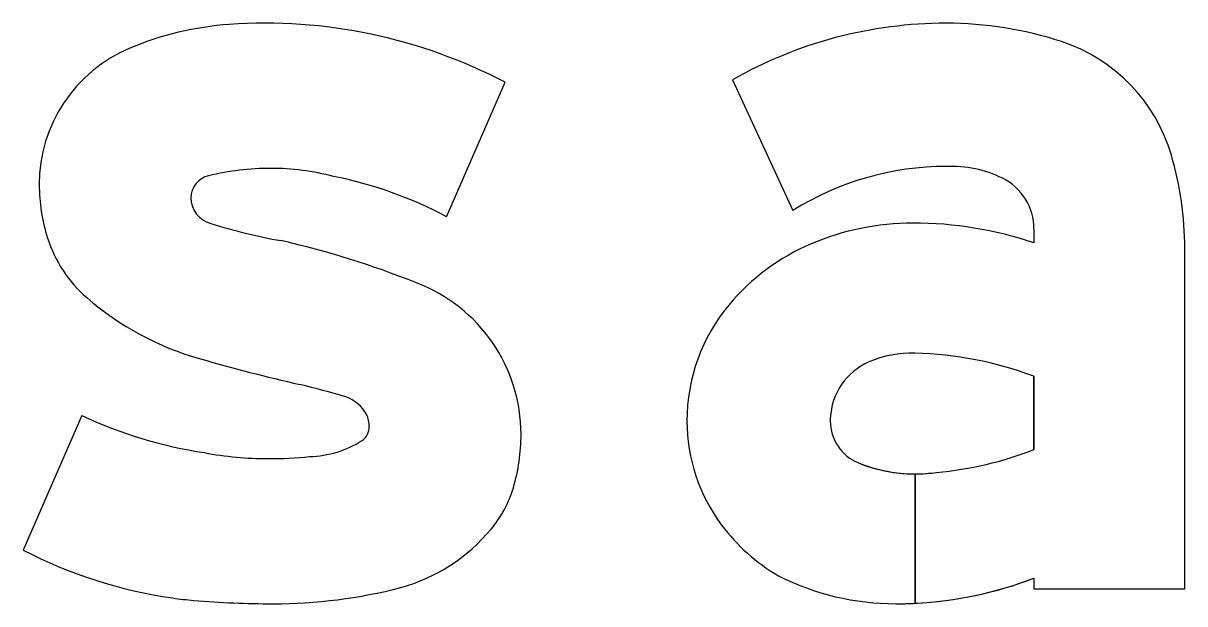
# Model space of a CAD drawing. Extents: x 1806251 to 1809821, y 414895 to 422886.
# Drawn here: x 1809677.4614 to 1809677.6662, y 415152.1903 to 415152.2927 of the extents above; entities that cross this region are included whole.
import ezdxf

# ---------------------------------------------------------------- set-up
doc = ezdxf.new("R2010")
doc.units = 0
for name, color, linetype in [('GSBWFILL', 7, 'Continuous'), ('GSCOLORFILL', 7, 'Continuous'), ('GSOUTLINE', 7, 'Continuous')]:
    doc.layers.add(name, color=color, linetype=linetype)

msp = doc.modelspace()

# ---------------------------------------------------------------- linework, layer by layer
at = {"layer": 'GSBWFILL'}
for p, q in [((1809677.5360647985, 415152.25857792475), (1809677.5463915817, 415152.2822851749)), ((1809677.4717553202, 415152.2234918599), (1809677.461427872, 415152.1997846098)), ((1809677.461427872, 415152.1997846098), (1809677.461427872, 415152.1997846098))]:
    msp.add_line(p, q, dxfattribs=at)
for points in [[(1809677.586470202, 415152.282719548), (1809677.5971485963, 415152.2596690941)], [(1809677.6396474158, 415152.25642820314), (1809677.6396474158, 415152.25397792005)], [(1809677.6396474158, 415152.19482237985), (1809677.6396474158, 415152.1929603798), (1809677.6662472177, 415152.1929603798), (1809677.6662472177, 415152.2529727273)], [(1809677.6396474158, 415152.23043168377), (1809677.6396474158, 415152.2175095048)], [(1809677.6187029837, 415152.1903864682), (1809677.6187029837, 415152.2132069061)], [(1809677.6187096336, 415152.21320690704), (1809677.6187096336, 415152.1903868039)]]:
    msp.add_lwpolyline(points, dxfattribs=at)
for centre, radius, start, end in [((1809677.5017162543, 415152.2371403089), 0.055493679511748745, 94.08965833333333, 112.80409444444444), ((1809677.5040552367, 415152.20153529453), 0.09117506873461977, 62.33221666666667, 93.96006111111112), ((1809677.4903106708, 415152.2642676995), 0.026066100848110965, 112.80409166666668, 180), ((1809677.5050836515, 415152.2209610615), 0.046150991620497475, 90.00000000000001, 103.73705277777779), ((1809677.5050836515, 415152.2234161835), 0.04369587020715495, 75.32981666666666, 90), ((1809677.4953797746, 415152.2642676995), 0.03113520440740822, 180, 197.70339444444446), ((1809677.4949908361, 415152.2618971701), 0.0039899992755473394, 102.54264722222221, 180), ((1809677.5020107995, 415152.1946390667), 0.07244169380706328, 61.96011944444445, 78.74487500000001), ((1809677.4956558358, 415152.2618971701), 0.004654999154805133, 180, 255.47477777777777), ((1809677.5242793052, 415152.35217985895), 0.09936012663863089, 252.55271111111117, 259.9161944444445), ((1809677.4878917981, 415152.2618774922), 0.023274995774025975, 197.70339444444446, 228.9800527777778), ((1809677.472102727, 415152.10084898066), 0.1573962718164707, 68.11449444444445, 77.23401944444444), ((1809677.5206128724, 415152.22017257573), 0.028594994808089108, 0, 69.18818333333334), ((1809677.5066138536, 415152.2833996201), 0.05180072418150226, 228.9800527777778, 254.40466666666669), ((1809677.5815810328, 415152.5409457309), 0.32003313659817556, 253.87326388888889, 257.11268333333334), ((1809677.4769068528, 415152.08923186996), 0.1436539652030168, 73.25621944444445, 76.59824166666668), ((1809677.516044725, 415152.2204056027), 0.00677352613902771, 28.38093333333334, 70.61944444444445), ((1809677.5051658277, 415152.2950091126), 0.0789363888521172, 244.95932500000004, 261.4128277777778), ((1809677.5176240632, 415152.22159543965), 0.004827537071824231, 0, 24.864252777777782), ((1809677.5193761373, 415152.22159543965), 0.003075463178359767, 305.9611083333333, 0), ((1809677.511454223, 415152.23427060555), 0.01801650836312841, 271.59402222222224, 302.67994444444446), ((1809677.515827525, 415152.22017257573), 0.03338034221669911, 343.6226527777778, 0), ((1809677.504613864, 415152.2764032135), 0.06049785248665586, 259.2981611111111, 270), ((1809677.504613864, 415152.2918432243), 0.07593786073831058, 270.00000000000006, 275.54791388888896), ((1809677.5287129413, 415152.21638572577), 0.019949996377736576, 319.73238611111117, 343.62265277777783), ((1809677.5194551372, 415152.2237770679), 0.031793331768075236, 285.622675, 320.3523666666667), ((1809677.4993648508, 415152.2726492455), 0.08214889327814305, 242.49619444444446, 261.8694972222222), ((1809677.505463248, 415152.28072356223), 0.09042316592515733, 270, 284.44353333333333), ((1809677.4971516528, 415152.25715763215), 0.06649998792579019, 261.8694972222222, 265.151975), ((1809677.505463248, 415152.3536559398), 0.16335553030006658, 265.1076083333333, 269.99999999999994)]:
    msp.add_arc(centre, radius, start, end, dxfattribs=at)
for centre, major_axis, ratio, start_param, end_param in [((1809677.6241995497, 415152.2164734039), (4.668168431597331e-18, 0.07623697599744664), 0.9999925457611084, 4.960524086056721e-16, 0.5177189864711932), ((1809677.6241995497, 415152.2276068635), (3.9864406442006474e-18, 0.06510351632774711), 0.9999925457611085, 5.9661296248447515, 6.283185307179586), ((1809677.6351670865, 415152.26103199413), (1.8323777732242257e-18, 0.029924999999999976), 0.9999925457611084, 4.9971653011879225, 5.966129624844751), ((1809677.6076361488, 415152.2529727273), (3.588919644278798e-18, 0.05861150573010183), 0.9999925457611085, 4.712388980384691, 4.997165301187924), ((1809677.6241995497, 415152.2164734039), (3.1208272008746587e-18, 0.050966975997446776), 0.9999925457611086, 0, 0.5594952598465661), ((1809677.625151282, 415152.24731271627), (1.2338409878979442e-18, 0.020150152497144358), 0.9999925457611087, 5.822746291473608, 6.330435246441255), ((1809677.62967249, 415152.25642820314), (6.107925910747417e-19, 0.009974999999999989), 0.9999925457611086, 4.712388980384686, 5.822746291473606), ((1809677.6183140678, 415152.2118485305), (2.7927129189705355e-18, 0.04560846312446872), 0.9999925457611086, 7.440786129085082e-16, 0.4045122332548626), ((1809677.6183140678, 415152.1903094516), (4.111601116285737e-18, 0.06714754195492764), 0.9999925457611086, 5.959870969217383, 6.283185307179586), ((1809677.6151909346, 415152.21863701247), (2.335351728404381e-18, 0.03813918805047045), 0.9999925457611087, 0.3992851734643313, 0.87592986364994), ((1809677.6105003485, 415152.2225468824), (1.9614381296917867e-18, 0.03203271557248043), 0.9999925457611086, 0.8759298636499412, 1.5707963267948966), ((1809677.6181930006, 415152.2153003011), (1.1777170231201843e-18, 0.019233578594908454), 0.9999925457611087, 6.259454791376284, 6.691732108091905), ((1809677.6167949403, 415152.16916152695), (4.004180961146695e-18, 0.06539323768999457), 0.9999925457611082, 5.926185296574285, 6.254823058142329), ((1809677.615043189, 415152.2225763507), (6.922316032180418e-19, 0.011305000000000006), 0.9999925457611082, 0.4085468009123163, 1.5307853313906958), ((1809677.6090844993, 415152.2225468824), (1.874741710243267e-18, 0.030616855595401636), 0.9999925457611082, 1.5707963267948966, 2.2139400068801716), ((1809677.611717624, 415152.2225468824), (4.886340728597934e-19, 0.007979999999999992), 0.9999925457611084, 1.5707963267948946, 2.7570271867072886), ((1809677.6157793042, 415152.2225468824), (7.373420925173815e-19, 0.012041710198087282), 0.9999925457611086, 1.5307853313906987, 1.5707963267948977), ((1809677.6171518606, 415152.27472180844), (3.764322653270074e-18, 0.06147605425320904), 0.9999925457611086, 3.2285621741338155, 3.5162209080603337), ((1809677.6187029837, 415152.2398069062), (1.6287802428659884e-18, 0.02660000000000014), 0.9999925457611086, 2.7570271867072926, 3.1415926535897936), ((1809677.6187029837, 415152.2398069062), (1.6287802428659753e-18, 0.026599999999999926), 0.9999925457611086, 3.141842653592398, 3.284509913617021), ((1809677.6118015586, 415152.224583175), (2.082652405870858e-18, 0.03401229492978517), 0.9999925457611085, 2.2139400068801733, 2.6111245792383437), ((1809677.6152852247, 415152.2360657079), (2.8023181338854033e-18, 0.04576532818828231), 0.9999925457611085, 2.6724432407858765, 3.1415926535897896), ((1809677.6152852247, 415152.2581877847), (4.156904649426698e-18, 0.06788740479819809), 0.9999925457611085, 3.192056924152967, 3.5086436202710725), ((1809677.6152852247, 415152.2581877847), (4.156904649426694e-18, 0.06788740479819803), 0.9999925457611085, 3.1415926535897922, 3.1919588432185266)]:
    msp.add_ellipse(centre, major_axis=major_axis, ratio=ratio, start_param=start_param, end_param=end_param, dxfattribs=at)
at = {"layer": 'GSCOLORFILL'}
for p, q in [((1809677.5360647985, 415152.25857792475), (1809677.5463915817, 415152.2822851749)), ((1809677.4717553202, 415152.2234918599), (1809677.461427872, 415152.1997846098)), ((1809677.461427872, 415152.1997846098), (1809677.461427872, 415152.1997846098))]:
    msp.add_line(p, q, dxfattribs=at)
for points in [[(1809677.586470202, 415152.282719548), (1809677.5971485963, 415152.2596690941)], [(1809677.6396474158, 415152.25642820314), (1809677.6396474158, 415152.25397792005)], [(1809677.6396474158, 415152.19482237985), (1809677.6396474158, 415152.1929603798), (1809677.6662472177, 415152.1929603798), (1809677.6662472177, 415152.2529727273)], [(1809677.6396474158, 415152.23043168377), (1809677.6396474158, 415152.2175095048)], [(1809677.6187029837, 415152.1903864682), (1809677.6187029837, 415152.2132069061)], [(1809677.6187096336, 415152.21320690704), (1809677.6187096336, 415152.1903868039)]]:
    msp.add_lwpolyline(points, dxfattribs=at)
for centre, radius, start, end in [((1809677.5017162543, 415152.2371403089), 0.055493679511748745, 94.08965833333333, 112.80409444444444), ((1809677.5040552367, 415152.20153529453), 0.09117506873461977, 62.33221666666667, 93.96006111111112), ((1809677.4903106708, 415152.2642676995), 0.026066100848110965, 112.80409166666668, 180), ((1809677.5050836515, 415152.2209610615), 0.046150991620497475, 90.00000000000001, 103.73705277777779), ((1809677.5050836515, 415152.2234161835), 0.04369587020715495, 75.32981666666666, 90), ((1809677.4953797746, 415152.2642676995), 0.03113520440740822, 180, 197.70339444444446), ((1809677.4949908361, 415152.2618971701), 0.0039899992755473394, 102.54264722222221, 180), ((1809677.5020107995, 415152.1946390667), 0.07244169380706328, 61.96011944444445, 78.74487500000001), ((1809677.4956558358, 415152.2618971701), 0.004654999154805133, 180, 255.47477777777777), ((1809677.5242793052, 415152.35217985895), 0.09936012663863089, 252.55271111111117, 259.9161944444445), ((1809677.4878917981, 415152.2618774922), 0.023274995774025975, 197.70339444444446, 228.9800527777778), ((1809677.472102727, 415152.10084898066), 0.1573962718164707, 68.11449444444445, 77.23401944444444), ((1809677.5206128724, 415152.22017257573), 0.028594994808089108, 0, 69.18818333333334), ((1809677.5066138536, 415152.2833996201), 0.05180072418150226, 228.9800527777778, 254.40466666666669), ((1809677.5815810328, 415152.5409457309), 0.32003313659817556, 253.87326388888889, 257.11268333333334), ((1809677.4769068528, 415152.08923186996), 0.1436539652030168, 73.25621944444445, 76.59824166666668), ((1809677.516044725, 415152.2204056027), 0.00677352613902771, 28.38093333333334, 70.61944444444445), ((1809677.5051658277, 415152.2950091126), 0.0789363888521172, 244.95932500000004, 261.4128277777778), ((1809677.5176240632, 415152.22159543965), 0.004827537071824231, 0, 24.864252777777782), ((1809677.5193761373, 415152.22159543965), 0.003075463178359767, 305.9611083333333, 0), ((1809677.511454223, 415152.23427060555), 0.01801650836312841, 271.59402222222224, 302.67994444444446), ((1809677.515827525, 415152.22017257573), 0.03338034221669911, 343.6226527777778, 0), ((1809677.504613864, 415152.2764032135), 0.06049785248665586, 259.2981611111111, 270), ((1809677.504613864, 415152.2918432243), 0.07593786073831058, 270.00000000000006, 275.54791388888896), ((1809677.5287129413, 415152.21638572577), 0.019949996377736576, 319.73238611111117, 343.62265277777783), ((1809677.5194551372, 415152.2237770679), 0.031793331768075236, 285.622675, 320.3523666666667), ((1809677.4993648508, 415152.2726492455), 0.08214889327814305, 242.49619444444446, 261.8694972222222), ((1809677.505463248, 415152.28072356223), 0.09042316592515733, 270, 284.44353333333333), ((1809677.4971516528, 415152.25715763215), 0.06649998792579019, 261.8694972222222, 265.151975), ((1809677.505463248, 415152.3536559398), 0.16335553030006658, 265.1076083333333, 269.99999999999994)]:
    msp.add_arc(centre, radius, start, end, dxfattribs=at)
for centre, major_axis, ratio, start_param, end_param in [((1809677.6241995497, 415152.2164734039), (4.668168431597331e-18, 0.07623697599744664), 0.9999925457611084, 4.960524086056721e-16, 0.5177189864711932), ((1809677.6241995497, 415152.2276068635), (3.9864406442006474e-18, 0.06510351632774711), 0.9999925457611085, 5.9661296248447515, 6.283185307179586), ((1809677.6351670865, 415152.26103199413), (1.8323777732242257e-18, 0.029924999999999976), 0.9999925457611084, 4.9971653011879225, 5.966129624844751), ((1809677.6076361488, 415152.2529727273), (3.588919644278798e-18, 0.05861150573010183), 0.9999925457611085, 4.712388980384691, 4.997165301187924), ((1809677.6241995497, 415152.2164734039), (3.1208272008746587e-18, 0.050966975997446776), 0.9999925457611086, 0, 0.5594952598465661), ((1809677.625151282, 415152.24731271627), (1.2338409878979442e-18, 0.020150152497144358), 0.9999925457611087, 5.822746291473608, 6.330435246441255), ((1809677.62967249, 415152.25642820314), (6.107925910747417e-19, 0.009974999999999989), 0.9999925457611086, 4.712388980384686, 5.822746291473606), ((1809677.6183140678, 415152.2118485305), (2.7927129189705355e-18, 0.04560846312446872), 0.9999925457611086, 7.440786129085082e-16, 0.4045122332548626), ((1809677.6183140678, 415152.1903094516), (4.111601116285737e-18, 0.06714754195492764), 0.9999925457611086, 5.959870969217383, 6.283185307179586), ((1809677.6151909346, 415152.21863701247), (2.335351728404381e-18, 0.03813918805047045), 0.9999925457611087, 0.3992851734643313, 0.87592986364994), ((1809677.6105003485, 415152.2225468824), (1.9614381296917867e-18, 0.03203271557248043), 0.9999925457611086, 0.8759298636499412, 1.5707963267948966), ((1809677.6181930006, 415152.2153003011), (1.1777170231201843e-18, 0.019233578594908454), 0.9999925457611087, 6.259454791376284, 6.691732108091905), ((1809677.6167949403, 415152.16916152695), (4.004180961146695e-18, 0.06539323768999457), 0.9999925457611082, 5.926185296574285, 6.254823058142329), ((1809677.615043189, 415152.2225763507), (6.922316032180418e-19, 0.011305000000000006), 0.9999925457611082, 0.4085468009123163, 1.5307853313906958), ((1809677.6090844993, 415152.2225468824), (1.874741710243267e-18, 0.030616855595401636), 0.9999925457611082, 1.5707963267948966, 2.2139400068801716), ((1809677.611717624, 415152.2225468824), (4.886340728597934e-19, 0.007979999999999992), 0.9999925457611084, 1.5707963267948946, 2.7570271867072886), ((1809677.6157793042, 415152.2225468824), (7.373420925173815e-19, 0.012041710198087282), 0.9999925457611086, 1.5307853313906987, 1.5707963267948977), ((1809677.6171518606, 415152.27472180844), (3.764322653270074e-18, 0.06147605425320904), 0.9999925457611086, 3.2285621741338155, 3.5162209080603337), ((1809677.6187029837, 415152.2398069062), (1.6287802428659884e-18, 0.02660000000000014), 0.9999925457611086, 2.7570271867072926, 3.1415926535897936), ((1809677.6187029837, 415152.2398069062), (1.6287802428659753e-18, 0.026599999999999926), 0.9999925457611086, 3.141842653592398, 3.284509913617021), ((1809677.6118015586, 415152.224583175), (2.082652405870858e-18, 0.03401229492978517), 0.9999925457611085, 2.2139400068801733, 2.6111245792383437), ((1809677.6152852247, 415152.2360657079), (2.8023181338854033e-18, 0.04576532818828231), 0.9999925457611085, 2.6724432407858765, 3.1415926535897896), ((1809677.6152852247, 415152.2581877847), (4.156904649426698e-18, 0.06788740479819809), 0.9999925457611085, 3.192056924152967, 3.5086436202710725), ((1809677.6152852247, 415152.2581877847), (4.156904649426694e-18, 0.06788740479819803), 0.9999925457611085, 3.1415926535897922, 3.1919588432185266)]:
    msp.add_ellipse(centre, major_axis=major_axis, ratio=ratio, start_param=start_param, end_param=end_param, dxfattribs=at)
at = {"layer": 'GSOUTLINE'}
for p, q in [((1809677.5360647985, 415152.25857792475), (1809677.5463915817, 415152.2822851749)), ((1809677.4717553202, 415152.2234918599), (1809677.461427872, 415152.1997846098)), ((1809677.461427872, 415152.1997846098), (1809677.461427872, 415152.1997846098))]:
    msp.add_line(p, q, dxfattribs=at)
for points in [[(1809677.586470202, 415152.282719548), (1809677.5971485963, 415152.2596690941)], [(1809677.6396474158, 415152.25642820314), (1809677.6396474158, 415152.25397792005)], [(1809677.6396474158, 415152.19482237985), (1809677.6396474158, 415152.1929603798), (1809677.6662472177, 415152.1929603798), (1809677.6662472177, 415152.2529727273)], [(1809677.6396474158, 415152.2175095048), (1809677.6396474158, 415152.23043168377)]]:
    msp.add_lwpolyline(points, dxfattribs=at)
for centre, radius, start, end in [((1809677.5017162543, 415152.2371403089), 0.05549367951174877, 94.08965833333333, 112.80409444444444), ((1809677.5040552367, 415152.20153529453), 0.09117506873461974, 62.33221666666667, 93.96006111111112), ((1809677.4903106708, 415152.2642676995), 0.026066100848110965, 112.80409166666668, 180), ((1809677.5050836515, 415152.2209610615), 0.046150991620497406, 90.00000000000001, 103.73705277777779), ((1809677.5050836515, 415152.2234161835), 0.04369587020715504, 75.32981666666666, 90), ((1809677.4953797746, 415152.2642676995), 0.03113520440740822, 180, 197.70339444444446), ((1809677.4949908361, 415152.2618971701), 0.003989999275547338, 102.54264722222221, 180), ((1809677.5020107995, 415152.1946390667), 0.07244169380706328, 61.96011944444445, 78.74487500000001), ((1809677.4956558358, 415152.2618971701), 0.004654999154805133, 180, 255.47477777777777), ((1809677.5242793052, 415152.35217985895), 0.09936012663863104, 252.55271111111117, 259.9161944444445), ((1809677.4878917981, 415152.2618774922), 0.023274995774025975, 197.70339444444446, 228.9800527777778), ((1809677.472102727, 415152.10084898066), 0.15739627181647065, 68.11449444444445, 77.23401944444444), ((1809677.5206128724, 415152.22017257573), 0.028594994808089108, 0, 69.18818333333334), ((1809677.5066138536, 415152.2833996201), 0.05180072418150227, 228.9800527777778, 254.40466666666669), ((1809677.5815810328, 415152.5409457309), 0.3200331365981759, 253.87326388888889, 257.11268333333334), ((1809677.4769068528, 415152.08923186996), 0.14365396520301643, 73.25621944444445, 76.59824166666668), ((1809677.516044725, 415152.2204056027), 0.0067735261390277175, 28.38093333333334, 70.61944444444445), ((1809677.5051658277, 415152.2950091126), 0.07893638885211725, 244.95932500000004, 261.4128277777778), ((1809677.5176240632, 415152.22159543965), 0.004827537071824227, 0, 24.864252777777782), ((1809677.5193761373, 415152.22159543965), 0.003075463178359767, 305.9611083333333, 0), ((1809677.511454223, 415152.23427060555), 0.018016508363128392, 271.59402222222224, 302.67994444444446), ((1809677.515827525, 415152.22017257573), 0.03338034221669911, 343.6226527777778, 0), ((1809677.504613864, 415152.2764032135), 0.060497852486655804, 259.2981611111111, 270), ((1809677.504613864, 415152.2918432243), 0.07593786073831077, 270.00000000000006, 275.54791388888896), ((1809677.5287129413, 415152.21638572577), 0.019949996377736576, 319.73238611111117, 343.62265277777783), ((1809677.5194551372, 415152.2237770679), 0.03179333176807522, 285.622675, 320.3523666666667), ((1809677.4993648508, 415152.2726492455), 0.08214889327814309, 242.49619444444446, 261.8694972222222), ((1809677.505463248, 415152.28072356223), 0.09042316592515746, 270, 284.44353333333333), ((1809677.4971516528, 415152.25715763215), 0.0664999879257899, 261.8694972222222, 265.151975), ((1809677.505463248, 415152.3536559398), 0.16335553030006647, 265.1076083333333, 269.99999999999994)]:
    msp.add_arc(centre, radius, start, end, dxfattribs=at)
for centre, major_axis, ratio, start_param, end_param in [((1809677.6241995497, 415152.2164734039), (4.668168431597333e-18, 0.07623697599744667), 0.9999925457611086, 6.283185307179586, 6.800904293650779), ((1809677.6241995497, 415152.2276068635), (3.986440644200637e-18, 0.06510351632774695), 0.9999925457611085, 5.9661296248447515, 6.283185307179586), ((1809677.6351670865, 415152.26103199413), (1.8323777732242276e-18, 0.029925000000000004), 0.9999925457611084, 4.997165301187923, 5.9661296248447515), ((1809677.6076361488, 415152.2529727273), (3.588919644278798e-18, 0.05861150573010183), 0.9999925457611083, 4.71238898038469, 4.997165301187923), ((1809677.6241995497, 415152.2164734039), (3.1208272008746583e-18, 0.05096697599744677), 0.9999925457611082, 0, 0.5594952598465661), ((1809677.625151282, 415152.24731271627), (1.2338409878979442e-18, 0.020150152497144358), 0.9999925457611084, 5.822746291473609, 6.330435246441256), ((1809677.62967249, 415152.25642820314), (6.107925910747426e-19, 0.009975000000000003), 0.9999925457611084, 4.712388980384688, 5.822746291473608), ((1809677.6183140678, 415152.2118485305), (2.7927129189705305e-18, 0.04560846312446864), 0.9999925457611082, 7.440786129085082e-16, 0.404512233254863), ((1809677.6183140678, 415152.1903094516), (4.111601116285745e-18, 0.06714754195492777), 0.9999925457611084, 5.959870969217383, 6.283185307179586), ((1809677.6151909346, 415152.21863701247), (2.33535172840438e-18, 0.03813918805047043), 0.9999925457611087, 0.3992851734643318, 0.8759298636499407), ((1809677.6105003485, 415152.2225468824), (1.9614381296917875e-18, 0.03203271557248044), 0.9999925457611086, 0.8759298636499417, 1.570796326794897), ((1809677.6181930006, 415152.2153003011), (1.1777170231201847e-18, 0.01923357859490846), 0.9999925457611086, 6.2595802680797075, 6.691732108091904), ((1809677.6186234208, 415152.2335312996), (6.107925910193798e-20, 0.0009974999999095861), 0.9999925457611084, 6.2547868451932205, 6.259580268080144), ((1809677.6167949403, 415152.16916152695), (4.004180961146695e-18, 0.06539323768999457), 0.9999925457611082, 5.926185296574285, 6.2547868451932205), ((1809677.615043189, 415152.2225763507), (6.922316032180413e-19, 0.011304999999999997), 0.9999925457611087, 0.4085468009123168, 1.5307853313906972), ((1809677.6090844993, 415152.2225468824), (1.8747417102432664e-18, 0.030616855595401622), 0.9999925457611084, 1.5707963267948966, 2.213940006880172), ((1809677.611717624, 415152.2225468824), (4.886340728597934e-19, 0.007979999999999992), 0.9999925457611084, 1.5707963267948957, 2.7570271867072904), ((1809677.6157793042, 415152.2225468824), (7.373420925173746e-19, 0.012041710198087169), 0.9999925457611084, 1.5307853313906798, 1.5707963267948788), ((1809677.6171518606, 415152.27472180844), (3.764322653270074e-18, 0.06147605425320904), 0.9999925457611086, 3.228562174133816, 3.516220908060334), ((1809677.6187029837, 415152.2398069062), (1.6287802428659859e-18, 0.0266000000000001), 0.9999925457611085, 2.7570271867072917, 3.2845099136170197), ((1809677.6118015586, 415152.224583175), (2.082652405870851e-18, 0.03401229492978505), 0.9999925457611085, 2.2139400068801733, 2.6111245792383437), ((1809677.6152852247, 415152.2360657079), (2.8023181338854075e-18, 0.04576532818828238), 0.9999925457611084, 2.6724432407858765, 3.1415926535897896), ((1809677.6152852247, 415152.2581877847), (4.1569046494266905e-18, 0.06788740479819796), 0.9999925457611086, 3.141592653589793, 3.508643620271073)]:
    msp.add_ellipse(centre, major_axis=major_axis, ratio=ratio, start_param=start_param, end_param=end_param, dxfattribs=at)

doc.saveas('drawing.dxf')
